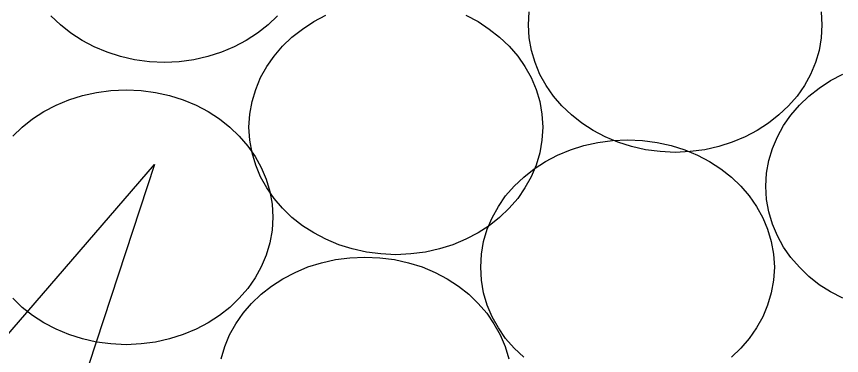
# Model space of a CAD drawing. Extents: x 1578769 to 1579225, y 724002 to 724828.
# Drawn here: x 1578863.796 to 1578864.543, y 724399.205 to 724399.512 of the extents above; entities that cross this region are included whole.
import ezdxf

# ---------------------------------------------------------------- set-up
doc = ezdxf.new("R2010")
doc.units = 0
doc.layers.add('1', color=7, linetype='Continuous')
doc.layers.add('Old_Level_1', color=7, linetype='Continuous')

msp = doc.modelspace()

# ---------------------------------------------------------------- linework, layer by layer
at = {"layer": '1'}
msp.add_lwpolyline([(1578863.52087, 724398.91493), (1578863.92116, 724399.37771), (1578863.72965, 724398.79657)], close=True, dxfattribs=at)
at = {"layer": 'Old_Level_1'}
for points in [[(1578864.25939, 724399.50407), (1578864.26003, 724399.51589)], [(1578864.52451, 724399.51589), (1578864.52516, 724399.50407), (1578864.52451, 724399.49226), (1578864.52253, 724399.4809), (1578864.51926, 724399.46995), (1578864.51489, 724399.45924), (1578864.50919, 724399.44918), (1578864.50263, 724399.43976), (1578864.49497, 724399.4308), (1578864.48622, 724399.4227), (1578864.47682, 724399.41528), (1578864.46653, 724399.40849), (1578864.4556, 724399.4028), (1578864.44401, 724399.39799), (1578864.43175, 724399.39405), (1578864.41907, 724399.3912), (1578864.40595, 724399.38946), (1578864.39238, 724399.3888), (1578864.37882, 724399.38946), (1578864.36547, 724399.3912), (1578864.35279, 724399.39405), (1578864.34053, 724399.39799), (1578864.32895, 724399.4028), (1578864.31801, 724399.40849), (1578864.30772, 724399.41528), (1578864.29832, 724399.4227), (1578864.28979, 724399.4308), (1578864.28213, 724399.43976), (1578864.27556, 724399.44918), (1578864.26989, 724399.45924), (1578864.26551, 724399.46995), (1578864.26223, 724399.4809), (1578864.26003, 724399.49226), (1578864.25939, 724399.50407), (1578864.25939, 724399.50407)], [(1578864.25939, 724399.50407), (1578864.26003, 724399.51589)], [(1578864.52451, 724399.51589), (1578864.52516, 724399.50407), (1578864.52451, 724399.49226), (1578864.52253, 724399.4809), (1578864.51926, 724399.46995), (1578864.51489, 724399.45924), (1578864.50919, 724399.44918), (1578864.50263, 724399.43976), (1578864.49497, 724399.4308), (1578864.48622, 724399.4227), (1578864.47682, 724399.41528), (1578864.46653, 724399.40849), (1578864.4556, 724399.4028), (1578864.44401, 724399.39799), (1578864.43175, 724399.39405), (1578864.41907, 724399.3912), (1578864.40595, 724399.38946), (1578864.39238, 724399.3888), (1578864.37882, 724399.38946), (1578864.36547, 724399.3912), (1578864.35279, 724399.39405), (1578864.34053, 724399.39799), (1578864.32895, 724399.4028), (1578864.31801, 724399.40849), (1578864.30772, 724399.41528), (1578864.29832, 724399.4227), (1578864.28979, 724399.4308), (1578864.28213, 724399.43976), (1578864.27556, 724399.44918), (1578864.26989, 724399.45924), (1578864.26551, 724399.46995), (1578864.26223, 724399.4809), (1578864.26003, 724399.49226), (1578864.25939, 724399.50407), (1578864.25939, 724399.50407)], [(1578864.03232, 724399.51218), (1578864.02378, 724399.50407), (1578864.01438, 724399.49665), (1578864.0041, 724399.48986), (1578863.99317, 724399.48418), (1578863.98157, 724399.47936), (1578863.96932, 724399.47543), (1578863.95664, 724399.47257), (1578863.94351, 724399.47083), (1578863.92995, 724399.47018), (1578863.91639, 724399.47083), (1578863.90303, 724399.47257), (1578863.89036, 724399.47543), (1578863.8781, 724399.47936), (1578863.86651, 724399.48418), (1578863.85557, 724399.48986), (1578863.84528, 724399.49665), (1578863.83589, 724399.50407), (1578863.82736, 724399.51218)], [(1578864.03232, 724399.51218), (1578864.02378, 724399.50407), (1578864.01438, 724399.49665), (1578864.0041, 724399.48986), (1578863.99317, 724399.48418), (1578863.98157, 724399.47936), (1578863.96932, 724399.47543), (1578863.95664, 724399.47257), (1578863.94351, 724399.47083), (1578863.92995, 724399.47018), (1578863.91639, 724399.47083), (1578863.90303, 724399.47257), (1578863.89036, 724399.47543), (1578863.8781, 724399.47936), (1578863.86651, 724399.48418), (1578863.85557, 724399.48986), (1578863.84528, 724399.49665), (1578863.83589, 724399.50407), (1578863.82736, 724399.51218)], [(1578864.0065, 724399.41155), (1578864.00739, 724399.42336), (1578864.00935, 724399.43474), (1578864.01264, 724399.44568), (1578864.017, 724399.4564), (1578864.0227, 724399.46647), (1578864.02926, 724399.47586), (1578864.03691, 724399.48484), (1578864.04545, 724399.49293), (1578864.05506, 724399.50036), (1578864.06514, 724399.50715), (1578864.07606, 724399.51283)], [(1578864.20272, 724399.51283), (1578864.21388, 724399.50715), (1578864.22395, 724399.50036), (1578864.23335, 724399.49293), (1578864.2421, 724399.48484), (1578864.24976, 724399.47586), (1578864.25632, 724399.46647), (1578864.26201, 724399.4564), (1578864.26638, 724399.44568), (1578864.26966, 724399.43474), (1578864.27163, 724399.42336), (1578864.27251, 724399.41155), (1578864.27163, 724399.39974), (1578864.26966, 724399.38836), (1578864.26638, 724399.37722), (1578864.26201, 724399.36672), (1578864.25632, 724399.35665), (1578864.24976, 724399.34703), (1578864.2421, 724399.33827), (1578864.23335, 724399.32997), (1578864.22395, 724399.32252), (1578864.21388, 724399.31596), (1578864.20272, 724399.31028), (1578864.19114, 724399.30524), (1578864.1791, 724399.30152), (1578864.1662, 724399.29868), (1578864.15307, 724399.29693), (1578864.13951, 724399.29627), (1578864.12594, 724399.29693), (1578864.11281, 724399.29868), (1578864.09991, 724399.30152), (1578864.08788, 724399.30524), (1578864.07606, 724399.31028), (1578864.06514, 724399.31596), (1578864.05506, 724399.32252), (1578864.04545, 724399.32997), (1578864.03691, 724399.33827), (1578864.02926, 724399.34703), (1578864.0227, 724399.35665), (1578864.017, 724399.36672), (1578864.01264, 724399.37722), (1578864.00935, 724399.38836), (1578864.00739, 724399.39974), (1578864.0065, 724399.41155), (1578864.0065, 724399.41155)], [(1578864.0065, 724399.41155), (1578864.00739, 724399.42336), (1578864.00935, 724399.43474), (1578864.01264, 724399.44568), (1578864.017, 724399.4564), (1578864.0227, 724399.46647), (1578864.02926, 724399.47586), (1578864.03691, 724399.48484), (1578864.04545, 724399.49293), (1578864.05506, 724399.50036), (1578864.06514, 724399.50715), (1578864.07606, 724399.51283)], [(1578864.20272, 724399.51283), (1578864.21388, 724399.50715), (1578864.22395, 724399.50036), (1578864.23335, 724399.49293), (1578864.2421, 724399.48484), (1578864.24976, 724399.47586), (1578864.25632, 724399.46647), (1578864.26201, 724399.4564), (1578864.26638, 724399.44568), (1578864.26966, 724399.43474), (1578864.27163, 724399.42336), (1578864.27251, 724399.41155), (1578864.27163, 724399.39974), (1578864.26966, 724399.38836), (1578864.26638, 724399.37722), (1578864.26201, 724399.36672), (1578864.25632, 724399.35665), (1578864.24976, 724399.34703), (1578864.2421, 724399.33827), (1578864.23335, 724399.32997), (1578864.22395, 724399.32252), (1578864.21388, 724399.31596), (1578864.20272, 724399.31028), (1578864.19114, 724399.30524), (1578864.1791, 724399.30152), (1578864.1662, 724399.29868), (1578864.15307, 724399.29693), (1578864.13951, 724399.29627), (1578864.12594, 724399.29693), (1578864.11281, 724399.29868), (1578864.09991, 724399.30152), (1578864.08788, 724399.30524), (1578864.07606, 724399.31028), (1578864.06514, 724399.31596), (1578864.05506, 724399.32252), (1578864.04545, 724399.32997), (1578864.03691, 724399.33827), (1578864.02926, 724399.34703), (1578864.0227, 724399.35665), (1578864.017, 724399.36672), (1578864.01264, 724399.37722), (1578864.00935, 724399.38836), (1578864.00739, 724399.39974), (1578864.0065, 724399.41155), (1578864.0065, 724399.41155)], [(1578864.47432, 724399.35813), (1578864.47498, 724399.36994), (1578864.47695, 724399.38132), (1578864.48023, 724399.39226), (1578864.48482, 724399.40298), (1578864.49028, 724399.41305), (1578864.49707, 724399.42244), (1578864.50472, 724399.43142), (1578864.51325, 724399.43951), (1578864.52266, 724399.44694), (1578864.53294, 724399.45373), (1578864.54389, 724399.45941)], [(1578864.47432, 724399.35813), (1578864.47498, 724399.36994), (1578864.47695, 724399.38132), (1578864.48023, 724399.39226), (1578864.48482, 724399.40298), (1578864.49028, 724399.41305), (1578864.49707, 724399.42244), (1578864.50472, 724399.43142), (1578864.51325, 724399.43951), (1578864.52266, 724399.44694), (1578864.53294, 724399.45373), (1578864.54389, 724399.45941)], [(1578863.79278, 724399.40347), (1578863.80132, 724399.41155), (1578863.81073, 724399.41899), (1578863.82101, 724399.42578), (1578863.83195, 724399.43146), (1578863.84354, 724399.43628), (1578863.85578, 724399.44022), (1578863.86848, 724399.44305), (1578863.8816, 724399.4448), (1578863.89539, 724399.44547), (1578863.90895, 724399.4448), (1578863.92207, 724399.44305), (1578863.93476, 724399.44022), (1578863.94701, 724399.43628), (1578863.95861, 724399.43146), (1578863.96954, 724399.42578), (1578863.97982, 724399.41899), (1578863.98923, 724399.41155), (1578863.99776, 724399.40347), (1578864.00541, 724399.39449), (1578864.0122, 724399.38509), (1578864.01766, 724399.37502), (1578864.02225, 724399.36452), (1578864.02553, 724399.35336), (1578864.0275, 724399.34199), (1578864.02816, 724399.33018), (1578864.0275, 724399.31836), (1578864.02553, 724399.30699), (1578864.02225, 724399.29584), (1578864.01766, 724399.28534), (1578864.0122, 724399.27527), (1578864.00541, 724399.26565), (1578863.99776, 724399.2569), (1578863.98923, 724399.24859), (1578863.97982, 724399.24115), (1578863.96954, 724399.23458), (1578863.95861, 724399.2289), (1578863.94701, 724399.22408), (1578863.93476, 724399.22015), (1578863.92207, 724399.2173), (1578863.90895, 724399.21555), (1578863.89539, 724399.2149), (1578863.8816, 724399.21555), (1578863.86848, 724399.2173), (1578863.85578, 724399.22015), (1578863.84354, 724399.22408), (1578863.83195, 724399.2289), (1578863.82101, 724399.23458), (1578863.81073, 724399.24115), (1578863.80132, 724399.24859), (1578863.79278, 724399.2569)], [(1578863.79278, 724399.40347), (1578863.80132, 724399.41155), (1578863.81073, 724399.41899), (1578863.82101, 724399.42578), (1578863.83195, 724399.43146), (1578863.84354, 724399.43628), (1578863.85578, 724399.44022), (1578863.86848, 724399.44305), (1578863.8816, 724399.4448), (1578863.89539, 724399.44547), (1578863.90895, 724399.4448), (1578863.92207, 724399.44305), (1578863.93476, 724399.44022), (1578863.94701, 724399.43628), (1578863.95861, 724399.43146), (1578863.96954, 724399.42578), (1578863.97982, 724399.41899), (1578863.98923, 724399.41155), (1578863.99776, 724399.40347), (1578864.00541, 724399.39449), (1578864.0122, 724399.38509), (1578864.01766, 724399.37502), (1578864.02225, 724399.36452), (1578864.02553, 724399.35336), (1578864.0275, 724399.34199), (1578864.02816, 724399.33018), (1578864.0275, 724399.31836), (1578864.02553, 724399.30699), (1578864.02225, 724399.29584), (1578864.01766, 724399.28534), (1578864.0122, 724399.27527), (1578864.00541, 724399.26565), (1578863.99776, 724399.2569), (1578863.98923, 724399.24859), (1578863.97982, 724399.24115), (1578863.96954, 724399.23458), (1578863.95861, 724399.2289), (1578863.94701, 724399.22408), (1578863.93476, 724399.22015), (1578863.92207, 724399.2173), (1578863.90895, 724399.21555), (1578863.89539, 724399.2149), (1578863.8816, 724399.21555), (1578863.86848, 724399.2173), (1578863.85578, 724399.22015), (1578863.84354, 724399.22408), (1578863.83195, 724399.2289), (1578863.82101, 724399.23458), (1578863.81073, 724399.24115), (1578863.80132, 724399.24859), (1578863.79278, 724399.2569)], [(1578864.21629, 724399.28489), (1578864.21695, 724399.2967), (1578864.21892, 724399.30808), (1578864.2222, 724399.31924), (1578864.22657, 724399.32974), (1578864.23225, 724399.3398), (1578864.23881, 724399.34943), (1578864.24648, 724399.35818), (1578864.25522, 724399.36649), (1578864.26464, 724399.37393), (1578864.27491, 724399.38049), (1578864.28585, 724399.3864), (1578864.29745, 724399.3912), (1578864.30969, 724399.39493), (1578864.32239, 724399.39776), (1578864.33551, 724399.39953), (1578864.34906, 724399.40018), (1578864.36264, 724399.39953), (1578864.37597, 724399.39776), (1578864.38866, 724399.39493), (1578864.40091, 724399.3912), (1578864.41251, 724399.3864), (1578864.42345, 724399.38049), (1578864.43372, 724399.37393), (1578864.44314, 724399.36649), (1578864.45166, 724399.35818), (1578864.45931, 724399.34943), (1578864.46588, 724399.3398), (1578864.47157, 724399.32974), (1578864.47595, 724399.31924), (1578864.47922, 724399.30808), (1578864.48142, 724399.2967), (1578864.48207, 724399.28489), (1578864.48142, 724399.2733), (1578864.47922, 724399.26172), (1578864.47595, 724399.25076), (1578864.47157, 724399.24005), (1578864.46588, 724399.22999), (1578864.45931, 724399.22057), (1578864.45166, 724399.21161), (1578864.44314, 724399.20351)], [(1578864.21629, 724399.28489), (1578864.21695, 724399.2967), (1578864.21892, 724399.30808), (1578864.2222, 724399.31924), (1578864.22657, 724399.32974), (1578864.23225, 724399.3398), (1578864.23881, 724399.34943), (1578864.24648, 724399.35818), (1578864.25522, 724399.36649), (1578864.26464, 724399.37393), (1578864.27491, 724399.38049), (1578864.28585, 724399.3864), (1578864.29745, 724399.3912), (1578864.30969, 724399.39493), (1578864.32239, 724399.39776), (1578864.33551, 724399.39953), (1578864.34906, 724399.40018), (1578864.36264, 724399.39953), (1578864.37597, 724399.39776), (1578864.38866, 724399.39493), (1578864.40091, 724399.3912), (1578864.41251, 724399.3864), (1578864.42345, 724399.38049), (1578864.43372, 724399.37393), (1578864.44314, 724399.36649), (1578864.45166, 724399.35818), (1578864.45931, 724399.34943), (1578864.46588, 724399.3398), (1578864.47157, 724399.32974), (1578864.47595, 724399.31924), (1578864.47922, 724399.30808), (1578864.48142, 724399.2967), (1578864.48207, 724399.28489), (1578864.48142, 724399.2733), (1578864.47922, 724399.26172), (1578864.47595, 724399.25076), (1578864.47157, 724399.24005), (1578864.46588, 724399.22999), (1578864.45931, 724399.22057), (1578864.45166, 724399.21161), (1578864.44314, 724399.20351)], [(1578864.54389, 724399.25686), (1578864.53294, 724399.26254), (1578864.52266, 724399.2691), (1578864.51325, 724399.27655), (1578864.50472, 724399.28485), (1578864.49707, 724399.29361), (1578864.49028, 724399.30323), (1578864.48482, 724399.3133), (1578864.48023, 724399.3238), (1578864.47695, 724399.33494), (1578864.47498, 724399.34632), (1578864.47432, 724399.35813), (1578864.47432, 724399.35813)], [(1578864.54389, 724399.25686), (1578864.53294, 724399.26254), (1578864.52266, 724399.2691), (1578864.51325, 724399.27655), (1578864.50472, 724399.28485), (1578864.49707, 724399.29361), (1578864.49028, 724399.30323), (1578864.48482, 724399.3133), (1578864.48023, 724399.3238), (1578864.47695, 724399.33494), (1578864.47498, 724399.34632), (1578864.47432, 724399.35813), (1578864.47432, 724399.35813)], [(1578863.98134, 724399.20208), (1578863.98461, 724399.21324), (1578863.98899, 724399.22374), (1578863.99468, 724399.2338), (1578864.00124, 724399.24343), (1578864.0089, 724399.25218), (1578864.01765, 724399.26049), (1578864.02705, 724399.26793), (1578864.03734, 724399.27449), (1578864.04828, 724399.28018), (1578864.05986, 724399.28522), (1578864.07212, 724399.28893), (1578864.0848, 724399.29178), (1578864.09792, 724399.29352), (1578864.11149, 724399.29418), (1578864.12505, 724399.29352), (1578864.1384, 724399.29178), (1578864.15108, 724399.28893), (1578864.16334, 724399.28522), (1578864.17492, 724399.28018), (1578864.18586, 724399.27449), (1578864.19615, 724399.26793), (1578864.20555, 724399.26049), (1578864.21408, 724399.25218), (1578864.22174, 724399.24343), (1578864.22831, 724399.2338), (1578864.23399, 724399.22374), (1578864.23836, 724399.21324), (1578864.24164, 724399.20208)], [(1578863.98134, 724399.20208), (1578863.98461, 724399.21324), (1578863.98899, 724399.22374), (1578863.99468, 724399.2338), (1578864.00124, 724399.24343), (1578864.0089, 724399.25218), (1578864.01765, 724399.26049), (1578864.02705, 724399.26793), (1578864.03734, 724399.27449), (1578864.04828, 724399.28018), (1578864.05986, 724399.28522), (1578864.07212, 724399.28893), (1578864.0848, 724399.29178), (1578864.09792, 724399.29352), (1578864.11149, 724399.29418), (1578864.12505, 724399.29352), (1578864.1384, 724399.29178), (1578864.15108, 724399.28893), (1578864.16334, 724399.28522), (1578864.17492, 724399.28018), (1578864.18586, 724399.27449), (1578864.19615, 724399.26793), (1578864.20555, 724399.26049), (1578864.21408, 724399.25218), (1578864.22174, 724399.24343), (1578864.22831, 724399.2338), (1578864.23399, 724399.22374), (1578864.23836, 724399.21324), (1578864.24164, 724399.20208)], [(1578864.25522, 724399.20351), (1578864.24648, 724399.21161), (1578864.23881, 724399.22057), (1578864.23225, 724399.22999), (1578864.22657, 724399.24005), (1578864.2222, 724399.25076), (1578864.21892, 724399.26172), (1578864.21695, 724399.2733), (1578864.21629, 724399.28489), (1578864.21629, 724399.28489)], [(1578864.25522, 724399.20351), (1578864.24648, 724399.21161), (1578864.23881, 724399.22057), (1578864.23225, 724399.22999), (1578864.22657, 724399.24005), (1578864.2222, 724399.25076), (1578864.21892, 724399.26172), (1578864.21695, 724399.2733), (1578864.21629, 724399.28489), (1578864.21629, 724399.28489)]]:
    msp.add_lwpolyline(points, dxfattribs=at)

doc.saveas('drawing.dxf')
